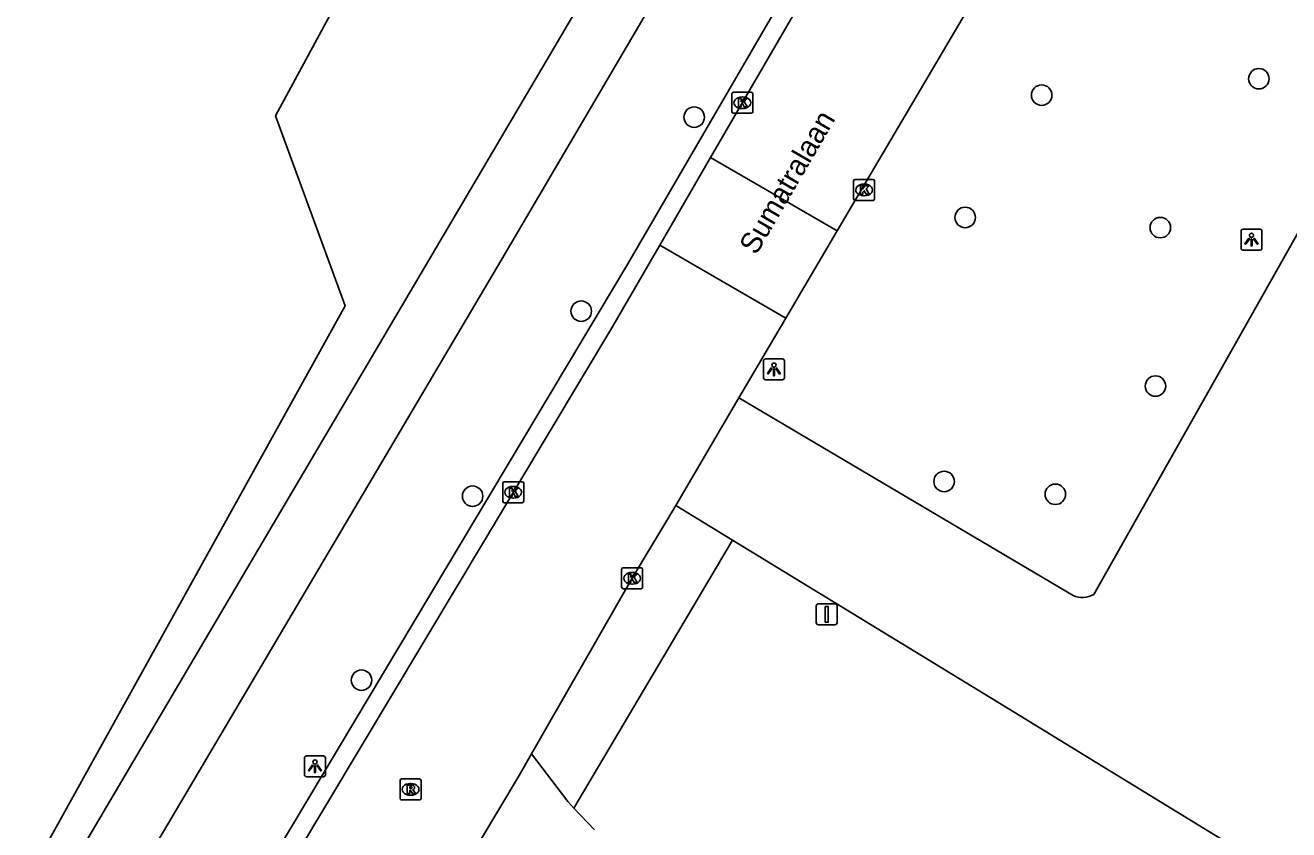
# Model space of a CAD drawing. Extents: x 162417 to 163721, y 384268 to 385416.
# Drawn here: x 162545.3 to 162605.5, y 384851.7 to 384890.1 of the extents above; entities that cross this region are included whole.
import ezdxf

# ---------------------------------------------------------------- set-up
doc = ezdxf.new("R2010")
doc.units = 0
for name, color, linetype in [('IMGEO_Boom', 7, 'Continuous'), ('IMGEO_Fietspad_gesloten', 7, 'Continuous'), ('IMGEO_Kolk', 7, 'Continuous'), ('IMGEO_Lichtpunt', 7, 'Continuous'), ('IMGEO_Loofbos', 7, 'Continuous'), ('IMGEO_Openbare_ruimte_label', 7, 'Continuous'), ('IMGEO_Parkeervlak_gesloten', 7, 'Continuous'), ('IMGEO_Rijbaan_lokaal_open', 7, 'Continuous'), ('IMGEO_Rioolput', 7, 'Continuous'), ('IMGEO_Verkeersbordpaal', 7, 'Continuous'), ('IMGEO_Verkeerseiland_open', 7, 'Continuous'), ('IMGEO_Voetpad_gesloten', 7, 'Continuous')]:
    doc.layers.add(name, color=color, linetype=linetype)

msp = doc.modelspace()

# ---------------------------------------------------------------- linework, layer by layer
at = {"layer": 'IMGEO_Boom'}
for centre in [(162604.12, 384887.579), (162593.756, 384886.796), (162577.174, 384885.747), (162590.108, 384880.956), (162599.418, 384880.47), (162571.785, 384876.48), (162599.186, 384872.902), (162589.1, 384868.347), (162566.6, 384867.643), (162594.409, 384867.736), (162561.3, 384858.858)]:
    msp.add_circle(centre, 0.489, dxfattribs=at)
at = {"layer": 'IMGEO_Fietspad_gesloten'}
for points in [[(162767.106, 385207.275), (162764.186, 385204.086), (162761.272, 385200.676), (162755.758, 385194.058), (162751.837, 385189.593), (162747.814, 385184.015), (162744.274, 385178.198), (162737.703, 385167.304), (162732.602, 385158.264), (162722.948, 385142.12), (162716.824, 385131.415), (162708.059, 385116.686), (162698.612, 385100.627), (162688.11, 385082.922), (162665.162, 385043.815), (162646.158, 385011.686), (162636.511, 384995.272), (162626.239, 384977.745), (162605.301, 384942.481), (162574.943, 384890.8), (162567.991, 384878.959), (162546.279, 384842.21), (162538.301, 384828.127)], [(162635.965, 385000.219), (162635.836, 385000), (162541.367, 384839.659), (162536.789, 384831.846)]]:
    msp.add_lwpolyline(points, dxfattribs=at)
at = {"layer": 'IMGEO_Kolk'}
for p, q in [((162578.972, 384886.005), (162578.972, 384886.857)), ((162579.047, 384886.931), (162579.899, 384886.931)), ((162579.46, 384886.711), (162579.485, 384886.711)), ((162579.973, 384886.857), (162579.973, 384886.005)), ((162579.483, 384886.151), (162579.458, 384886.151)), ((162579.899, 384885.931), (162579.047, 384885.931)), ((162584.783, 384881.844), (162584.783, 384882.696)), ((162584.858, 384882.77), (162585.71, 384882.77)), ((162585.271, 384882.55), (162585.296, 384882.55)), ((162585.784, 384882.696), (162585.784, 384881.844)), ((162585.71, 384881.77), (162584.858, 384881.77)), ((162585.294, 384881.99), (162585.269, 384881.99)), ((162568.037, 384867.406), (162568.037, 384868.258)), ((162568.112, 384868.332), (162568.964, 384868.332)), ((162568.525, 384868.112), (162568.55, 384868.112)), ((162569.038, 384868.258), (162569.038, 384867.406)), ((162568.964, 384867.332), (162568.112, 384867.332)), ((162568.548, 384867.552), (162568.523, 384867.552)), ((162573.713, 384863.296), (162573.713, 384864.148)), ((162573.788, 384864.222), (162574.64, 384864.222)), ((162574.201, 384864.002), (162574.226, 384864.002)), ((162574.714, 384864.148), (162574.714, 384863.296)), ((162574.64, 384863.222), (162573.788, 384863.222)), ((162574.224, 384863.442), (162574.199, 384863.442))]:
    msp.add_line(p, q, dxfattribs=at)
for points in [[(162578.972, 384886.005), (162578.972, 384886.857)], [(162579.047, 384886.931), (162579.899, 384886.931)], [(162579.293, 384886.631), (162579.416, 384886.631), (162579.416, 384886.48), (162579.546, 384886.631), (162579.71, 384886.631), (162579.564, 384886.48), (162579.717, 384886.231), (162579.565, 384886.231), (162579.48, 384886.395), (162579.416, 384886.328), (162579.416, 384886.231), (162579.293, 384886.231), (162579.293, 384886.631)], [(162579.973, 384886.857), (162579.973, 384886.005)], [(162579.899, 384885.931), (162579.047, 384885.931)], [(162584.783, 384881.844), (162584.783, 384882.696)], [(162584.858, 384882.77), (162585.71, 384882.77)], [(162585.104, 384882.47), (162585.227, 384882.47), (162585.227, 384882.319), (162585.357, 384882.47), (162585.521, 384882.47), (162585.375, 384882.319), (162585.528, 384882.07), (162585.376, 384882.07), (162585.291, 384882.234), (162585.227, 384882.167), (162585.227, 384882.07), (162585.104, 384882.07), (162585.104, 384882.47)], [(162585.784, 384882.696), (162585.784, 384881.844)], [(162585.71, 384881.77), (162584.858, 384881.77)], [(162568.037, 384867.406), (162568.037, 384868.258)], [(162568.112, 384868.332), (162568.964, 384868.332)], [(162568.358, 384868.032), (162568.481, 384868.032), (162568.481, 384867.881), (162568.611, 384868.032), (162568.775, 384868.032), (162568.629, 384867.881), (162568.782, 384867.632), (162568.63, 384867.632), (162568.545, 384867.796), (162568.481, 384867.729), (162568.481, 384867.632), (162568.358, 384867.632), (162568.358, 384868.032)], [(162569.038, 384868.258), (162569.038, 384867.406)], [(162568.964, 384867.332), (162568.112, 384867.332)], [(162573.713, 384863.296), (162573.713, 384864.148)], [(162573.788, 384864.222), (162574.64, 384864.222)], [(162574.034, 384863.922), (162574.157, 384863.922), (162574.157, 384863.771), (162574.287, 384863.922), (162574.451, 384863.922), (162574.305, 384863.771), (162574.458, 384863.522), (162574.306, 384863.522), (162574.221, 384863.686), (162574.157, 384863.619), (162574.157, 384863.522), (162574.034, 384863.522), (162574.034, 384863.922)], [(162574.714, 384864.148), (162574.714, 384863.296)], [(162574.64, 384863.222), (162573.788, 384863.222)]]:
    msp.add_lwpolyline(points, dxfattribs=at)
for centre, start, end in [((162579.049, 384886.855), 91.55205, 178.44795), ((162579.049, 384886.855), 91.55205, 178.44795), ((162579.897, 384886.855), 1.55205, 88.44795), ((162579.897, 384886.855), 1.55205, 88.44795), ((162579.049, 384886.007), 181.55205, 268.44795), ((162579.049, 384886.007), 181.55205, 268.44795), ((162579.897, 384886.007), 271.55205, 358.44795), ((162579.897, 384886.007), 271.55205, 358.44795), ((162584.86, 384882.694), 91.55205, 178.44795), ((162584.86, 384882.694), 91.55205, 178.44795), ((162585.708, 384882.694), 1.55205, 88.44795), ((162585.708, 384882.694), 1.55205, 88.44795), ((162584.86, 384881.846), 181.55205, 268.44795), ((162584.86, 384881.846), 181.55205, 268.44795), ((162585.708, 384881.846), 271.55205, 358.44795), ((162585.708, 384881.846), 271.55205, 358.44795), ((162568.114, 384868.256), 91.55205, 178.44795), ((162568.114, 384868.256), 91.55205, 178.44795), ((162568.962, 384868.256), 1.55205, 88.44795), ((162568.962, 384868.256), 1.55205, 88.44795), ((162568.114, 384867.408), 181.55205, 268.44795), ((162568.114, 384867.408), 181.55205, 268.44795), ((162568.962, 384867.408), 271.55205, 358.44795), ((162568.962, 384867.408), 271.55205, 358.44795), ((162573.79, 384864.146), 91.55205, 178.44795), ((162573.79, 384864.146), 91.55205, 178.44795), ((162574.638, 384864.146), 1.55205, 88.44795), ((162574.638, 384864.146), 1.55205, 88.44795), ((162573.79, 384863.298), 181.55205, 268.44795), ((162573.79, 384863.298), 181.55205, 268.44795), ((162574.638, 384863.298), 271.55205, 358.44795), ((162574.638, 384863.298), 271.55205, 358.44795)]:
    msp.add_arc(centre, 0.0765, start, end, dxfattribs=at)
for centre, major_axis, ratio, start_param, end_param in [((162579.459, 384886.431), (-0.387, 0.002), 0.722429, 4.712389, 7.853982), ((162579.484, 384886.431), (-0.39, 0.002), 0.717154, 1.570796, 4.712389), ((162585.27, 384882.27), (-0.387, 0.002), 0.722429, 4.712389, 7.853982), ((162585.295, 384882.27), (-0.39, 0.002), 0.717154, 1.570796, 4.712389), ((162568.524, 384867.832), (-0.387, 0.002), 0.722429, 4.712389, 7.853982), ((162568.549, 384867.832), (-0.39, 0.002), 0.717154, 1.570796, 4.712389), ((162574.2, 384863.722), (-0.387, 0.002), 0.722429, 4.712389, 7.853982), ((162574.225, 384863.722), (-0.39, 0.002), 0.717154, 1.570796, 4.712389)]:
    msp.add_ellipse(centre, major_axis=major_axis, ratio=ratio, start_param=start_param, end_param=end_param, dxfattribs=at)
at = {"layer": 'IMGEO_Lichtpunt'}
for p, q in [((162603.271, 384880.3), (162603.271, 384879.493)), ((162603.271, 384880.3), (162603.271, 384879.493)), ((162604.173, 384880.395), (162603.365, 384880.395)), ((162604.173, 384880.395), (162603.365, 384880.395)), ((162604.267, 384879.493), (162604.267, 384880.3)), ((162604.267, 384879.493), (162604.267, 384880.3)), ((162603.365, 384879.399), (162604.173, 384879.399)), ((162603.365, 384879.399), (162604.173, 384879.399)), ((162580.481, 384874.105), (162580.481, 384873.298)), ((162580.481, 384874.105), (162580.481, 384873.298)), ((162581.383, 384874.2), (162580.575, 384874.2)), ((162581.383, 384874.2), (162580.575, 384874.2)), ((162581.477, 384873.298), (162581.477, 384874.105)), ((162581.477, 384873.298), (162581.477, 384874.105)), ((162580.575, 384873.204), (162581.383, 384873.204)), ((162580.575, 384873.204), (162581.383, 384873.204)), ((162559.481, 384855.243), (162558.673, 384855.243)), ((162559.481, 384855.243), (162558.673, 384855.243)), ((162558.579, 384855.148), (162558.579, 384854.341)), ((162558.579, 384855.148), (162558.579, 384854.341)), ((162559.575, 384854.341), (162559.575, 384855.148)), ((162559.575, 384854.341), (162559.575, 384855.148)), ((162558.673, 384854.247), (162559.481, 384854.247)), ((162558.673, 384854.247), (162559.481, 384854.247))]:
    msp.add_line(p, q, dxfattribs=at)
for points in [[(162603.645, 384879.964), (162603.684, 384879.936), (162603.496, 384879.674), (162603.458, 384879.701), (162603.645, 384879.964)], [(162603.857, 384879.936), (162603.895, 384879.963), (162604.082, 384879.701), (162604.043, 384879.673), (162603.857, 384879.936)], [(162603.747, 384879.916), (162603.794, 384879.916), (162603.794, 384879.594), (162603.747, 384879.594), (162603.747, 384879.916)], [(162580.855, 384873.769), (162580.894, 384873.741), (162580.706, 384873.479), (162580.668, 384873.506), (162580.855, 384873.769)], [(162580.957, 384873.721), (162581.004, 384873.721), (162581.004, 384873.399), (162580.957, 384873.399), (162580.957, 384873.721)], [(162581.067, 384873.741), (162581.105, 384873.768), (162581.292, 384873.506), (162581.253, 384873.478), (162581.067, 384873.741)], [(162558.953, 384854.812), (162558.992, 384854.784), (162558.804, 384854.522), (162558.766, 384854.549), (162558.953, 384854.812)], [(162559.055, 384854.764), (162559.102, 384854.764), (162559.102, 384854.442), (162559.055, 384854.442), (162559.055, 384854.764)], [(162559.165, 384854.784), (162559.203, 384854.811), (162559.39, 384854.549), (162559.351, 384854.521), (162559.165, 384854.784)]]:
    msp.add_lwpolyline(points, dxfattribs=at)
for centre in [(162603.77, 384880.098), (162580.98, 384873.903), (162559.078, 384854.946)]:
    msp.add_circle(centre, 0.0994, dxfattribs=at)
for centre, start, end in [((162603.365, 384880.3), 90, 180), ((162603.365, 384880.3), 90, 180), ((162604.173, 384880.3), 0, 90), ((162604.173, 384880.3), 0, 90), ((162603.365, 384879.493), 180, 270), ((162603.365, 384879.493), 180, 270), ((162604.173, 384879.493), 270, 0), ((162604.173, 384879.493), 270, 360), ((162580.575, 384874.105), 90, 180), ((162580.575, 384874.105), 90, 180), ((162581.383, 384874.105), 0, 90), ((162581.383, 384874.105), 0, 90), ((162580.575, 384873.298), 180, 270), ((162580.575, 384873.298), 180, 270), ((162581.383, 384873.298), 270, 0), ((162581.383, 384873.298), 270, 360), ((162558.673, 384855.148), 90, 180), ((162558.673, 384855.148), 90, 180), ((162559.481, 384855.148), 0, 90), ((162559.481, 384855.148), 0, 90), ((162558.673, 384854.341), 180, 270), ((162558.673, 384854.341), 180, 270), ((162559.481, 384854.341), 270, 0), ((162559.481, 384854.341), 270, 360)]:
    msp.add_arc(centre, 0.0946, start, end, dxfattribs=at)
at = {"layer": 'IMGEO_Loofbos'}
for points in [[(162624.018, 385005.221), (162608.73, 384978.29), (162583.178, 384933.856), (162557.201, 384885.803), (162560.514, 384876.733), (162535.358, 384831.334), (162524.136, 384818.881)], [(162578.998, 384865.545), (162571.438, 384852.752)]]:
    msp.add_lwpolyline(points, dxfattribs=at)
at = {"layer": 'IMGEO_Parkeervlak_gesloten'}
for points in [[(162630.141, 384909.345), (162624.176, 384912.71), (162608.361, 384884.447), (162596.252, 384862.955)], [(162595.252, 384862.905), (162579.3, 384872.341)], [(162576.291, 384867.199), (162578.998, 384865.545)], [(162578.998, 384865.545), (162592.241, 384857.45), (162596.309, 384854.964), (162609.567, 384846.838), (162609.827, 384847.286)]]:
    msp.add_lwpolyline(points, dxfattribs=at)
msp.add_arc((162595.705, 384863.868), 1.064, 244.7926, 300.93221, dxfattribs=at)
at = {"layer": 'IMGEO_Rijbaan_lokaal_open'}
for points in [[(162577.959, 384883.818), (162586.721, 384898.921), (162607.006, 384933.97), (162646.005, 385000), (162687.012, 385069.599)], [(162606.724, 384919.159), (162596.142, 384900.925), (162583.998, 384880.314)], [(162575.53, 384879.632), (162577.959, 384883.818)], [(162583.998, 384880.314), (162577.959, 384883.818)], [(162583.998, 384880.314), (162581.541, 384876.144)], [(162575.53, 384879.632), (162573.285, 384875.763), (162533.977, 384810.065)], [(162581.541, 384876.144), (162575.53, 384879.632)], [(162579.3, 384872.341), (162581.541, 384876.144)], [(162579.3, 384872.341), (162576.291, 384867.199)], [(162569.407, 384855.341), (162574.209, 384863.722), (162576.291, 384867.199)], [(162566.97, 384851.211), (162568.815, 384854.307), (162569.407, 384855.341)]]:
    msp.add_lwpolyline(points, dxfattribs=at)
at = {"layer": 'IMGEO_Rioolput'}
for p, q in [((162563.139, 384853.216), (162563.139, 384854.068)), ((162563.214, 384854.142), (162564.066, 384854.142)), ((162564.14, 384854.068), (162564.14, 384853.216)), ((162563.627, 384853.922), (162563.652, 384853.922)), ((162564.066, 384853.142), (162563.214, 384853.142)), ((162563.65, 384853.362), (162563.625, 384853.362))]:
    msp.add_line(p, q, dxfattribs=at)
for points in [[(162563.139, 384853.216), (162563.139, 384854.068)], [(162563.214, 384854.142), (162564.066, 384854.142)], [(162564.14, 384854.068), (162564.14, 384853.216)], [(162563.728, 384853.84), (162563.476, 384853.842), (162563.476, 384853.442)], [(162563.476, 384853.442), (162563.6, 384853.442), (162563.6, 384853.604), (162563.611, 384853.604)], [(162563.654, 384853.761), (162563.6, 384853.761), (162563.6, 384853.68)], [(162563.6, 384853.68), (162563.652, 384853.68)], [(162563.658, 384853.575), (162563.729, 384853.442), (162563.869, 384853.442), (162563.804, 384853.568)], [(162564.066, 384853.142), (162563.214, 384853.142)]]:
    msp.add_lwpolyline(points, dxfattribs=at)
for centre, radius, start, end in [((162563.216, 384854.066), 0.0765, 91.55205, 178.44795), ((162563.216, 384854.066), 0.0765, 91.55205, 178.44795), ((162564.064, 384854.066), 0.0765, 1.55205, 88.44795), ((162564.064, 384854.066), 0.0765, 1.55205, 88.44795), ((162563.61, 384853.551), 0.0533, 26.02933, 88.69889), ((162563.636, 384853.869), 0.19, 274.7715, 282.96867), ((162563.66, 384853.665), 0.0964, 77.00612, 93.18647), ((162563.674, 384853.722), 0.0378, 276.66336, 79.67722), ((162563.727, 384853.73), 0.109, 350.36119, 89.41601), ((162563.725, 384853.73), 0.112, 277.58423, 350.98172), ((162563.709, 384853.515), 0.108, 29.51342, 73.79051), ((162563.216, 384853.218), 0.0765, 181.55205, 268.44795), ((162563.216, 384853.218), 0.0765, 181.55205, 268.44795), ((162564.064, 384853.218), 0.0765, 271.55205, 358.44795), ((162564.064, 384853.218), 0.0765, 271.55205, 358.44795)]:
    msp.add_arc(centre, radius, start, end, dxfattribs=at)
for centre, major_axis, ratio, start_param, end_param in [((162563.626, 384853.642), (-0.387, 0.002), 0.722429, 4.712389, 7.853982), ((162563.651, 384853.642), (-0.39, 0.002), 0.717154, 1.570796, 4.712389)]:
    msp.add_ellipse(centre, major_axis=major_axis, ratio=ratio, start_param=start_param, end_param=end_param, dxfattribs=at)
at = {"layer": 'IMGEO_Verkeersbordpaal'}
for p, q in [((162583.1, 384862.506), (162583.89, 384862.506)), ((162583.89, 384862.506), (162583.1, 384862.506)), ((162583, 384861.606), (162583, 384862.406)), ((162583, 384862.406), (162583, 384861.606)), ((162583.99, 384862.406), (162583.99, 384861.606)), ((162583.99, 384861.606), (162583.99, 384862.406)), ((162583.89, 384861.506), (162583.1, 384861.506)), ((162583.1, 384861.506), (162583.89, 384861.506))]:
    msp.add_line(p, q, dxfattribs=at)
msp.add_lwpolyline([(162583.42, 384862.381), (162583.57, 384862.381), (162583.57, 384861.631), (162583.42, 384861.631), (162583.42, 384862.381)], dxfattribs=at)
for centre, start, end in [((162583.1, 384862.406), 90, 180), ((162583.1, 384862.406), 90, 180), ((162583.89, 384862.406), 0, 90), ((162583.89, 384862.406), 360, 90), ((162583.1, 384861.606), 180, 270), ((162583.1, 384861.606), 180, 270), ((162583.89, 384861.606), 270, 0), ((162583.89, 384861.606), 270, 0)]:
    msp.add_arc(centre, 0.1, start, end, dxfattribs=at)
at = {"layer": 'IMGEO_Verkeerseiland_open'}
msp.add_lwpolyline([(162533.25, 384810.499), (162574.003, 384878.733), (162603.443, 384929.38), (162645.063, 385000), (162762.895, 385199.938), (162766.836, 385206.78), (162767.106, 385207.275)], dxfattribs=at)
at = {"layer": 'IMGEO_Voetpad_gesloten'}
for points in [[(162571.438, 384852.752), (162571.149, 384853.057), (162569.407, 384855.341)], [(162571.438, 384852.752), (162572.419, 384851.714)]]:
    msp.add_lwpolyline(points, dxfattribs=at)

# ---------------------------------------------------------------- texts
at = {"layer": 'IMGEO_Openbare_ruimte_label'}
msp.add_text('Sumatralaan', height=1, rotation=59.8714, dxfattribs=at).set_placement((162580.133, 384879.119))

doc.saveas('drawing.dxf')
